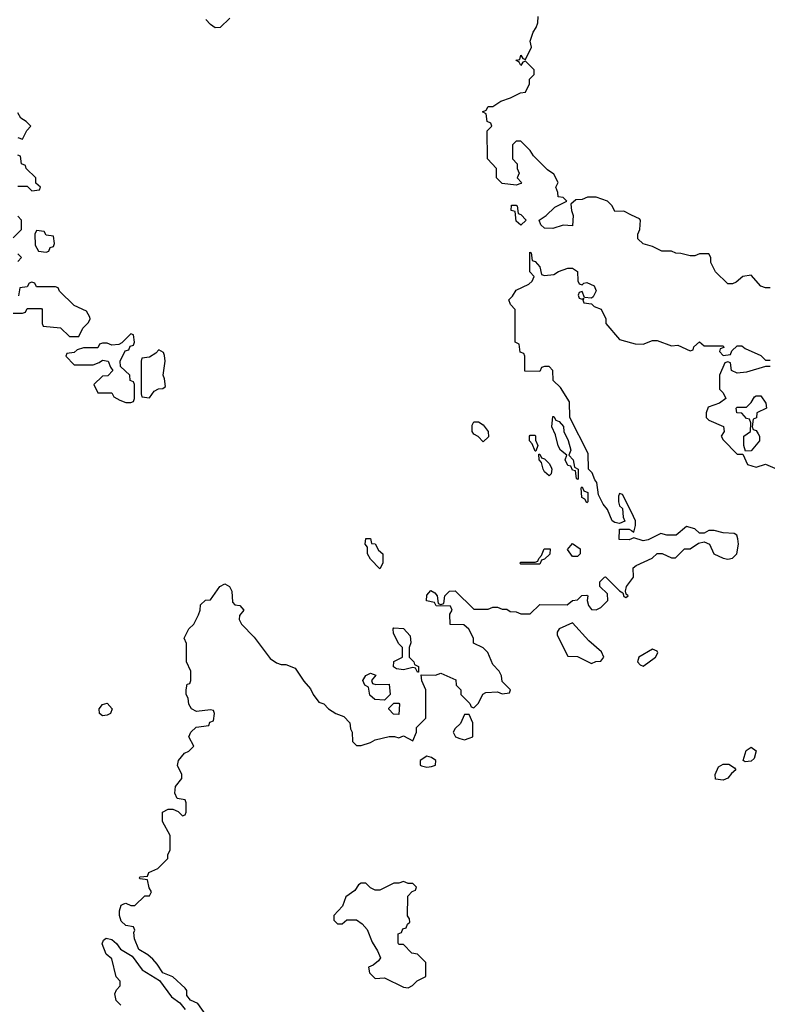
# Model space of a CAD drawing. Header units: inches. Extents: x 2601682 to 2755810, y 449311 to 584050.
# Tile 315 of 505: x 2677398 to 2680578, y 500752 to 504943. Entities that reach past the tile are written whole.
import ezdxf

# ---------------------------------------------------------------- set-up
doc = ezdxf.new("R2010")
doc.units = ezdxf.units.IN
doc.header["$MEASUREMENT"] = 0
doc.layers.add('C6570', color=7, linetype='Continuous')
doc.layers.add('C6580', color=7, linetype='Continuous')

msp = doc.modelspace()

# ---------------------------------------------------------------- linework, layer by layer
at = {"layer": 'C6570', "color": 2}
for points, elevation in [([(2678292, 504950), (2678251, 504909), (2678230, 504908.7), (2678210, 504922), (2678190, 504944)], 6), ([(2680000, 504111.4), (2679967.3, 504127.3), (2679930, 504126), (2679918, 504150), (2679898, 504170), (2679850, 504188), (2679812.7, 504187.3), (2679790, 504178), (2679763.6, 504176.4), (2679742, 504158), (2679744.7, 504130), (2679752, 504110), (2679750, 504066), (2679710, 504068.7), (2679665.4, 504054.6), (2679630, 504055.3), (2679615.3, 504070), (2679608, 504090), (2679638, 504110), (2679674.6, 504145.4), (2679726, 504170), (2679710, 504186), (2679688.4, 504188.4), (2679687.3, 504207.3), (2679678, 504230), (2679688, 504250), (2679670, 504286), (2679643.1, 504303.1), (2679583.1, 504363.1), (2679570, 504386), (2679530, 504426), (2679510, 504426), (2679494, 504410), (2679494, 504350), (2679514, 504330), (2679514, 504310), (2679522, 504290), (2679514, 504270), (2679532, 504250), (2679530, 504246), (2679510, 504238), (2679450, 504246), (2679426, 504270), (2679426, 504310), (2679388, 504350), (2679386, 504470), (2679406, 504490), (2679402, 504502), (2679386, 504510), (2679382, 504542), (2679366, 504550), (2679382, 504558), (2679390, 504574), (2679410, 504574), (2679444, 504596), (2679486, 504610), (2679528.4, 504631.6), (2679550, 504634), (2679566, 504670), (2679566, 504690), (2679586, 504710), (2679586, 504730), (2679550, 504766), (2679538, 504762), (2679530, 504748), (2679522, 504762), (2679508, 504770), (2679526, 504774), (2679530, 504791.3), (2679538, 504778), (2679550, 504774), (2679574.6, 504825.4), (2679568.9, 504851.1), (2679582, 504890), (2679595.3, 504910), (2679602, 504930), (2679603.1, 504956.9)], 6), ([(2677390, 504442), (2677410, 504434), (2677428.4, 504471.6), (2677446, 504490), (2677426, 504510), (2677403.1, 504523.1), (2677390, 504546)], 10), ([(2677390, 504234), (2677430, 504234), (2677450, 504214), (2677482, 504218), (2677486, 504230), (2677467.3, 504247.3), (2677466, 504270), (2677426, 504310), (2677422, 504322), (2677406, 504330), (2677402, 504362), (2677390, 504366)], 10), ([(2677370, 504014), (2677406, 504050), (2677406, 504090), (2677390, 504106)], 10), ([(2677390, 503914), (2677406, 503930), (2677390, 503946)], 10), ([(2680000, 502846), (2679962, 502922), (2679950, 502926), (2679944.7, 502915.3), (2679944.7, 502890), (2679950, 502874), (2679962, 502862), (2679964.7, 502824.7), (2679972, 502808), (2679950, 502798), (2679930, 502802), (2679918, 502810), (2679898, 502858), (2679880.2, 502880.2), (2679860.4, 502920.4), (2679853.2, 502973.2), (2679844, 502984), (2679833.6, 503013.6), (2679818, 503030), (2679816.4, 503096.4), (2679738, 503250), (2679736.4, 503316.4), (2679698, 503378), (2679667.3, 503407.3), (2679666, 503450), (2679650, 503466), (2679630, 503466), (2679618, 503462), (2679610, 503446), (2679547.3, 503447.3), (2679546, 503510), (2679542, 503522), (2679527.3, 503527.3), (2679522, 503562), (2679506, 503570), (2679506, 503710), (2679486, 503730), (2679478, 503750), (2679494.6, 503765.4), (2679510, 503792), (2679563.1, 503816.9), (2679578, 503830), (2679586, 503850), (2679568, 503870), (2679567.3, 503952.7), (2679574, 503950), (2679578, 503918), (2679590, 503914), (2679610.9, 503890.9), (2679618, 503858), (2679630, 503854), (2679670, 503858), (2679690, 503871.3), (2679730, 503884.7), (2679750, 503884.7), (2679771, 503871), (2679772, 503832), (2679778, 503818), (2679790, 503814), (2679798, 503822), (2679810, 503824.7), (2679842, 503810), (2679850.7, 503789.3), (2679836.9, 503763.1), (2679830, 503758), (2679800.4, 503760.4), (2679790, 503786), (2679778, 503782), (2679774, 503770), (2679778, 503758), (2679790, 503754), (2679798, 503758), (2679794, 503750), (2679798, 503738), (2679830, 503734), (2679842, 503722), (2679870.7, 503710.7), (2679891, 503670), (2679891.3, 503650), (2679950, 503582), (2680000, 503568.1)], 6), ([(2677370, 503694), (2677410, 503694), (2677422, 503698), (2677430, 503714), (2677490, 503714), (2677494, 503710), (2677494, 503650), (2677498, 503638), (2677571.6, 503631.6), (2677610, 503594), (2677650, 503594), (2677666, 503630), (2677690, 503654), (2677698, 503670), (2677696.4, 503676.4), (2677682, 503702), (2677630, 503726), (2677567.3, 503787.3), (2677562, 503802), (2677550, 503806), (2677470, 503806), (2677462, 503822), (2677450, 503826), (2677438, 503822), (2677430, 503806), (2677398, 503802), (2677392.7, 503767.3)], 10), ([(2680000, 502733.5), (2679990.7, 502729.3), (2679948, 502730), (2679950, 502774), (2679990, 502774), (2680000, 502768)], 6), ([(2678196.6, 500696.6), (2678155.1, 500755.1), (2678124, 500770), (2678109.4, 500789.4), (2678109, 500810), (2678101.2, 500821.2), (2678050, 500869), (2678006.3, 500886.3), (2677983.2, 500923.2), (2677963.7, 500943.7), (2677942.7, 500962.7), (2677905.4, 500985.4), (2677886, 501030), (2677883.1, 501056.9), (2677887.3, 501067.3), (2677882, 501082), (2677850, 501088), (2677830, 501106), (2677822, 501130), (2677822, 501150), (2677830, 501174), (2677840.4, 501179.6), (2677850, 501182), (2677870, 501172), (2677887.3, 501172.7), (2677930, 501214), (2677950, 501214), (2677958, 501230), (2677948, 501248), (2677942, 501282), (2677910, 501286), (2677906, 501290), (2677910, 501294), (2677942, 501298), (2677947.3, 501312.7), (2677986, 501330), (2678028, 501372), (2678028, 501388), (2678038, 501410), (2678038, 501470), (2678006, 501530), (2678006, 501570), (2678030, 501582), (2678050, 501582), (2678072.7, 501572.7), (2678090, 501554), (2678102, 501558), (2678106, 501570), (2678106, 501610), (2678102, 501622), (2678067.3, 501627.3), (2678058, 501650), (2678060.4, 501679.6), (2678087.3, 501712.7), (2678088, 501730), (2678068.9, 501768.9), (2678074, 501790), (2678099.3, 501820.7), (2678118, 501830), (2678138, 501850), (2678118, 501890), (2678126, 501910), (2678148.4, 501931.6), (2678202, 501938), (2678207.3, 501952.7), (2678222, 501958), (2678226, 501990), (2678222, 502002), (2678210, 502006), (2678150, 501998), (2678128.9, 502008.9), (2678118, 502030), (2678114.6, 502054.6), (2678106, 502070), (2678106, 502090), (2678110, 502114), (2678122, 502118), (2678126, 502130), (2678126, 502170), (2678108, 502210), (2678107.3, 502287.3), (2678098, 502310), (2678118, 502350), (2678138, 502370), (2678158, 502410), (2678166, 502430), (2678167.3, 502452.7), (2678188.4, 502471.6), (2678210, 502474), (2678249.3, 502530.7), (2678270, 502541), (2678290.6, 502530.6), (2678301, 502510), (2678303.6, 502463.6), (2678312.7, 502452.7), (2678334, 502450), (2678352, 502430), (2678332.7, 502407.3), (2678332, 502390), (2678342, 502370), (2678395.2, 502315.2), (2678463.5, 502223.5), (2678490, 502204.7), (2678510, 502198), (2678530, 502198), (2678570, 502182), (2678606.8, 502126.8), (2678635.3, 502095.3), (2678646, 502070), (2678670, 502038), (2678691, 502031), (2678712, 502010), (2678742, 501990), (2678777.3, 501977.3), (2678802, 501950), (2678804.7, 501924.7), (2678812, 501910), (2678814, 501870), (2678830, 501854), (2678850, 501854), (2678890, 501866), (2678910, 501878), (2678970, 501892), (2678992, 501892), (2679010, 501886), (2679030, 501894), (2679070, 501874), (2679086, 501910), (2679086, 501930), (2679126, 501970), (2679126, 502090), (2679108.4, 502128.4), (2679106, 502154), (2679167.3, 502152.7), (2679190, 502162), (2679252.7, 502132.7), (2679254, 502110), (2679274, 502090), (2679274, 502070), (2679312.7, 502032.7), (2679318, 502018), (2679330, 502014), (2679350, 502034), (2679367.3, 502072.7), (2679380.4, 502079.6), (2679430, 502082), (2679450, 502074), (2679482, 502078), (2679486, 502090), (2679450, 502126), (2679448, 502150), (2679438, 502170), (2679410, 502198), (2679388.7, 502250), (2679370, 502268.7), (2679328.4, 502288.4), (2679328, 502310), (2679308.4, 502348.4), (2679287.3, 502367.3), (2679229, 502369), (2679228, 502412), (2679238, 502430), (2679230, 502446), (2679170, 502448), (2679162, 502462), (2679128.9, 502468.9), (2679130, 502494), (2679147.3, 502512.7), (2679163.6, 502503.6), (2679174, 502490), (2679178, 502458), (2679190, 502454), (2679202, 502458), (2679206, 502490), (2679226, 502510), (2679250, 502512), (2679330, 502434), (2679390, 502434), (2679410, 502442), (2679430, 502442), (2679450, 502434), (2679470, 502434), (2679483.6, 502423.6), (2679510, 502422), (2679530, 502414), (2679570, 502414), (2679610, 502454), (2679727.3, 502452.7), (2679748.7, 502471.3), (2679770, 502474), (2679788.4, 502491.6), (2679810, 502494), (2679814, 502490), (2679811.3, 502470), (2679818, 502450), (2679830, 502432), (2679850, 502431), (2679870, 502441), (2679899, 502470), (2679898.6, 502498.6), (2679866, 502530), (2679866, 502550), (2679886, 502570), (2679890, 502571), (2679950, 502511.3), (2679963.6, 502503.6), (2679967.3, 502487.3), (2679976.4, 502483.6), (2679986, 502490), (2679978, 502498), (2679975.3, 502510), (2679979, 502530), (2680000, 502558.3)], 6), ([(2677828.4, 500748.4), (2677808.4, 500768.4), (2677803.1, 500796.9), (2677810, 500814), (2677826, 500830), (2677826, 500850), (2677808.7, 500868.7), (2677790, 500946), (2677766, 500966), (2677749.3, 501010), (2677754.8, 501025.2), (2677766.3, 501033.7), (2677790, 501028), (2677810.2, 501010.3), (2677827.1, 500987.1), (2677876.2, 500956.2), (2677918.9, 500898.9), (2677993.2, 500853.2), (2678043.8, 500783.8), (2678078.9, 500758.9), (2678102.4, 500730)], 6)]:
    msp.add_lwpolyline(points, dxfattribs=dict(at, elevation=elevation))
for points, elevation in [([(2679530, 504068), (2679510, 504086), (2679506, 504126), (2679488.7, 504130), (2679490, 504154), (2679510, 504154), (2679514, 504150), (2679518, 504118), (2679530, 504114), (2679552, 504090)], 6), ([(2677470, 504046), (2677462, 504030), (2677463.6, 503983.6), (2677478, 503958), (2677510, 503954), (2677522, 503958), (2677527.3, 503972.7), (2677542, 503978), (2677546, 503990), (2677542, 504022), (2677510, 504026), (2677502, 504042)], 10), ([(2677870, 503606), (2677832.7, 503567.3), (2677819.6, 503560.4), (2677790, 503558), (2677770, 503566), (2677750, 503566), (2677738, 503562), (2677730, 503546), (2677670, 503546), (2677642, 503538), (2677630, 503526), (2677598, 503522), (2677594, 503510), (2677630, 503474), (2677710, 503474), (2677736.4, 503483.6), (2677750, 503494), (2677774, 503490), (2677783.6, 503463.6), (2677794, 503450), (2677772.7, 503427.3), (2677750, 503426), (2677714, 503390), (2677730, 503354), (2677790, 503354), (2677798, 503338), (2677823.6, 503323.6), (2677850, 503314), (2677870, 503314), (2677882, 503318), (2677886, 503330), (2677886, 503390), (2677882, 503402), (2677867.3, 503407.3), (2677866, 503430), (2677827.3, 503467.3), (2677826, 503490), (2677847.3, 503532.7), (2677862, 503538), (2677867.3, 503552.7), (2677882, 503558), (2677886, 503570), (2677882, 503602)], 10), ([(2677990, 503538), (2677976.9, 503523.1), (2677950, 503506), (2677918, 503502), (2677914, 503490), (2677914, 503350), (2677918, 503338), (2677950, 503334), (2677970, 503362), (2677988.4, 503371.6), (2678007.3, 503372.7), (2678018, 503382), (2678014.6, 503414.6), (2678008, 503430), (2678017.2, 503490), (2678013.6, 503513.6), (2678010, 503526)], 10), ([(2679770, 502986), (2679766, 502990), (2679762, 503022), (2679750, 503026), (2679742, 503042), (2679730, 503046), (2679718, 503070), (2679726, 503090), (2679698, 503110), (2679688.9, 503128.9), (2679676.4, 503176.4), (2679662, 503210), (2679666, 503254), (2679670, 503254), (2679678, 503238), (2679692.7, 503232.7), (2679711.6, 503211.6), (2679712, 503190), (2679731.6, 503151.6), (2679742, 503110), (2679734, 503090), (2679752, 503070), (2679758, 503038), (2679774, 503030), (2679774, 502990)], 6), ([(2679370, 503146), (2679348.4, 503168.4), (2679330, 503178), (2679322, 503190), (2679323.1, 503216.9), (2679330, 503231.3), (2679350, 503231), (2679370, 503218), (2679391.3, 503190), (2679392, 503168)], 6), ([(2679590, 503106), (2679578, 503138), (2679566, 503150), (2679566, 503170), (2679570, 503174), (2679590, 503174), (2679592, 503170), (2679592.7, 503152.7), (2679602, 503130), (2679594, 503106)], 6), ([(2679650, 503002), (2679630, 503018), (2679624, 503030), (2679618, 503058), (2679608, 503070), (2679606, 503094), (2679610, 503094), (2679618, 503078), (2679630, 503074), (2679650, 503054), (2679658, 503038), (2679661, 503030), (2679658, 503010)], 6), ([(2679810, 502886), (2679802, 502902), (2679788.4, 502908.4), (2679786, 502950), (2679790, 502954), (2679798, 502938), (2679814, 502930), (2679814, 502890)], 6), ([(2678930, 502606), (2678890, 502646), (2678878, 502670), (2678878, 502698), (2678868, 502710), (2678870, 502734), (2678890, 502734), (2678894, 502714), (2678910, 502712), (2678924.7, 502684.7), (2678942, 502670), (2678942, 502630)], 6), ([(2679750, 502658), (2679728.4, 502688.4), (2679750, 502714), (2679782, 502690), (2679782, 502670), (2679770, 502658)], 6), ([(2679530, 502626), (2679526, 502630), (2679530, 502634), (2679590, 502634), (2679602, 502638), (2679606, 502650), (2679618, 502662), (2679628.9, 502691.1), (2679654, 502690), (2679652.7, 502667.3), (2679630, 502646), (2679618, 502642), (2679610, 502626)], 6), ([(2679750, 502375.3), (2679692, 502350), (2679683.6, 502336.4), (2679683.6, 502323.6), (2679730, 502234), (2679770, 502232), (2679830, 502202), (2679848.9, 502211.1), (2679870, 502212), (2679882, 502230), (2679872.1, 502252.1), (2679818.9, 502298.9)], 6), ([(2679090, 502166), (2679082, 502182), (2679070, 502186), (2679030, 502175.3), (2679000.4, 502180.4), (2678988, 502188), (2678988.9, 502211.1), (2679026, 502230), (2679026, 502270), (2679010, 502286), (2678988, 502330), (2678986, 502350), (2678990, 502354), (2679030, 502352), (2679059.6, 502319.6), (2679062, 502290), (2679054, 502270), (2679054, 502230), (2679074, 502210), (2679078, 502198), (2679094, 502190), (2679094, 502166)], 6), ([(2678912.7, 502112.7), (2678970, 502114), (2678974, 502070), (2678950, 502046), (2678908.9, 502048.9), (2678887.3, 502067.3), (2678882, 502102), (2678866, 502110), (2678858, 502130), (2678870, 502151.3), (2678890, 502162), (2678912.7, 502152.7), (2678894, 502130), (2678898, 502118)], 6), ([(2677750, 501979.5), (2677738, 501990), (2677736.2, 502010), (2677750, 502027.7), (2677770, 502033), (2677791, 502010), (2677784.7, 501990), (2677770, 501982.7)], 6), ([(2679010, 501986), (2678987.3, 501987.3), (2678968.4, 502008.4), (2678968, 502012), (2678990, 502034), (2679010, 502034), (2679014, 502030)], 6), ([(2679310, 501986), (2679290, 501986), (2679272.7, 501947.3), (2679250, 501926), (2679242, 501910), (2679252, 501890), (2679270, 501882.8), (2679290, 501878), (2679310, 501884.7), (2679326, 501890), (2679326, 501950)], 6), ([(2679130, 501808), (2679102, 501790), (2679102, 501770), (2679106.4, 501766.4), (2679130, 501762), (2679150, 501764.7), (2679166, 501770), (2679168, 501790), (2679150, 501802)], 6), ([(2679030, 501275.3), (2679010, 501268), (2678990, 501268), (2678930, 501238), (2678910, 501238), (2678890, 501248), (2678870, 501268), (2678850, 501268), (2678839.6, 501260.4), (2678823.6, 501236.4), (2678784.7, 501210), (2678771, 501169), (2678734, 501130), (2678734, 501110), (2678750, 501094), (2678770, 501094), (2678790, 501112), (2678830, 501111.3), (2678854.4, 501094.4), (2678876, 501070), (2678896.9, 501016.9), (2678919.8, 500979.8), (2678932, 500950), (2678923.6, 500936.4), (2678902, 500918), (2678882, 500910), (2678886.4, 500886.4), (2678910, 500862), (2678950, 500864.7), (2679030, 500824.7), (2679050, 500822), (2679068.4, 500831.6), (2679088.4, 500851.6), (2679126, 500870), (2679126, 500930), (2679090, 500966), (2679066, 500970), (2679030, 501006), (2679010, 501006), (2679007.3, 501012.7), (2679008.4, 501051.6), (2679022, 501058), (2679027.3, 501072.7), (2679042, 501078), (2679047.3, 501092.7), (2679058, 501102), (2679056.4, 501116.4), (2679048, 501128), (2679048.4, 501211.6), (2679067.3, 501232.7), (2679082, 501238), (2679086, 501250), (2679070, 501266), (2679050, 501266)], 6)]:
    msp.add_lwpolyline(points, close=True, dxfattribs=dict(at, elevation=elevation))
at = {"layer": 'C6580', "color": 2, "elevation": 6}
for points in [[(2680590, 503802), (2680570, 503802), (2680550, 503808.7), (2680510, 503855.3), (2680474, 503850), (2680446, 503826), (2680430, 503818), (2680410, 503818), (2680358, 503870), (2680338, 503910), (2680338, 503930), (2680330, 503946), (2680290, 503946), (2680270, 503938), (2680250, 503938), (2680210, 503948), (2680188.4, 503948.4), (2680170, 503958), (2680130, 503958), (2680090, 503978), (2680050, 503988.7), (2680028, 504010), (2680028, 504030), (2680035.3, 504050), (2680038, 504090), (2680034.6, 504094.6), (2680000, 504111.4)], [(2680000, 503568.1), (2680016.4, 503563.6), (2680050, 503562), (2680090, 503578), (2680110, 503578), (2680170, 503554), (2680196.9, 503556.9), (2680250, 503534), (2680262, 503538), (2680266, 503550), (2680290, 503572), (2680310, 503554), (2680390, 503554), (2680392.7, 503547.3), (2680378, 503542), (2680374, 503530), (2680390, 503514), (2680422, 503518), (2680427.3, 503532.7), (2680450, 503554), (2680470, 503554), (2680483.6, 503543.6), (2680550, 503514), (2680570, 503494), (2680590, 503494)], [(2680590, 503466), (2680570, 503466), (2680490, 503442), (2680450, 503438), (2680426, 503450), (2680422, 503482), (2680410, 503486), (2680398, 503482), (2680374, 503430), (2680374, 503370), (2680390, 503354), (2680402, 503330), (2680374, 503310), (2680326.4, 503293.6), (2680318, 503270), (2680318, 503250), (2680330, 503238), (2680391.1, 503211.1), (2680394, 503190), (2680382, 503170), (2680390, 503154), (2680450, 503094), (2680474, 503094), (2680494, 503050), (2680530, 503038), (2680570, 503051.3), (2680610, 503034)], [(2680000, 502768), (2680010, 502762), (2680018, 502790), (2680018, 502810), (2680000, 502846)], [(2680000, 502558.3), (2680008.7, 502570), (2680008, 502610), (2680020.2, 502619.8), (2680088.9, 502651.1), (2680109.3, 502670.7), (2680130.9, 502670.9), (2680170, 502652), (2680187.3, 502652.7), (2680226, 502690), (2680250, 502691.3), (2680285.6, 502714.4), (2680310, 502721), (2680332, 502710), (2680351.3, 502670), (2680390, 502650.8), (2680410, 502646), (2680429.3, 502650.7), (2680449, 502670), (2680456, 502710), (2680453.2, 502733.2), (2680449.1, 502749.1), (2680436.5, 502756.5), (2680390, 502759), (2680352, 502768), (2680330, 502768), (2680310, 502758), (2680290, 502758), (2680270, 502775.3), (2680234, 502786), (2680190, 502748.7), (2680150, 502749), (2680124.7, 502755.3), (2680070.7, 502729.3), (2680050, 502725.2), (2680010, 502738), (2680000, 502733.5)]]:
    msp.add_lwpolyline(points, dxfattribs=at)
at = {"layer": 'C6580', "color": 2}
for points, elevation in [([(2680486, 503106), (2680478, 503130), (2680478, 503170), (2680506, 503190), (2680507.3, 503227.3), (2680502, 503242), (2680490, 503246), (2680470, 503268), (2680448, 503270), (2680446, 503290), (2680450, 503294), (2680490, 503294), (2680510, 503314), (2680523.1, 503336.9), (2680530, 503342), (2680550, 503342), (2680572, 503310), (2680574, 503290), (2680534, 503270), (2680531.6, 503248.4), (2680518, 503242), (2680514, 503210), (2680518, 503198), (2680530, 503194), (2680539.8, 503179.8), (2680544.7, 503170), (2680544.7, 503150), (2680510, 503108)], 6), ([(2680090, 502264), (2680031.3, 502230), (2680026, 502210), (2680036.9, 502196.9), (2680050, 502191.3), (2680070, 502206), (2680102, 502230), (2680112.7, 502247.3), (2680110, 502255.3)], 6), ([(2680484.1, 501784.1), (2680475.3, 501790), (2680487.5, 501832.5), (2680510, 501846), (2680530.9, 501830.9), (2680522, 501798), (2680510, 501786.6)], 2), ([(2680390, 501706.6), (2680358, 501710), (2680356, 501730), (2680370, 501762.8), (2680390, 501773.4), (2680414.4, 501774.4), (2680438.8, 501758.8), (2680444.7, 501750), (2680425.5, 501734.5), (2680410, 501714)], 2)]:
    msp.add_lwpolyline(points, close=True, dxfattribs=dict(at, elevation=elevation))

doc.saveas('drawing.dxf')
